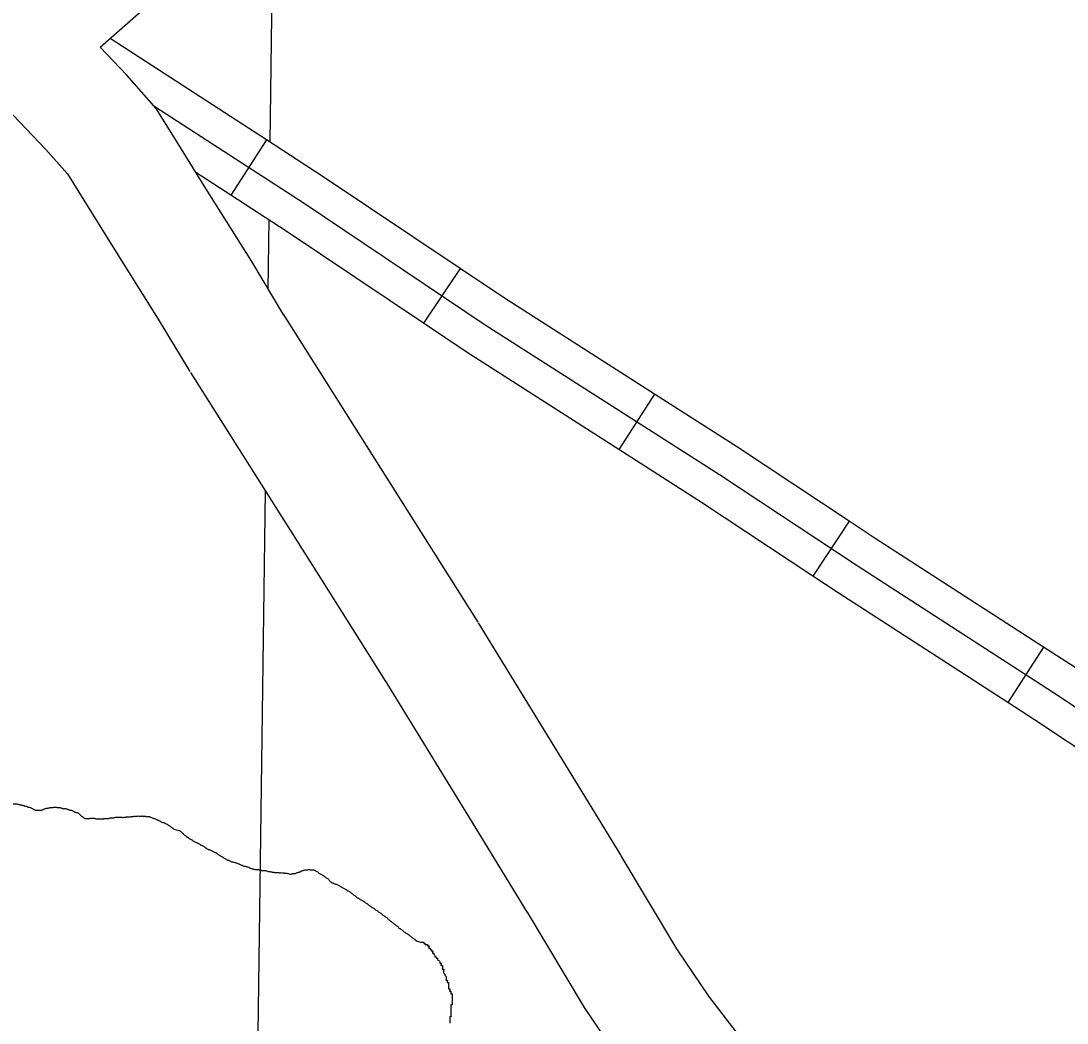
# Model space of a CAD drawing. Extents: x 813775 to 1157140, y 1757555 to 1979907.
# Drawn here: x 1019875 to 1024636, y 1835557 to 1840122 of the extents above; entities that cross this region are included whole.
import ezdxf

# ---------------------------------------------------------------- set-up
doc = ezdxf.new("R2010")
doc.units = 0
for name, color, linetype in [('Level 10', 7, 'Continuous'), ('Level 32', 7, 'Continuous'), ('Level 35', 7, 'Continuous'), ('Level 5', 7, 'Continuous')]:
    doc.layers.add(name, color=color, linetype=linetype)

msp = doc.modelspace()

# ---------------------------------------------------------------- linework, layer by layer
at = {"layer": 'Level 10'}
for points in [[(1020235.4, 1840001.4), (1020759.4, 1840462.8)], [(1021071.8, 1838781.9), (1020925.4, 1839025.1), (1020716.3, 1839358.2), (1020585.2, 1839568.6), (1020489.6, 1839722.8), (1020357.4, 1839874), (1020235.4, 1840001.4)], [(1019706.4, 1839823.5), (1019809.2, 1839723.6), (1019988.4, 1839536.4), (1020086.3, 1839424.5), (1020160.5, 1839304.7), (1020292.4, 1839093.1), (1020499.5, 1838763.2), (1020643.4, 1838524.1)], [(1021955.6, 1837382.7), (1021678.9, 1837821.1), (1021069, 1838786.5)], [(1020646.3, 1838519.5), (1021256.2, 1837554.2), (1021532.7, 1837115.9)], [(1022606.1, 1836320.8), (1022326.6, 1836778.6), (1021957.2, 1837380.1)], [(1021531.1, 1837118.4), (1021900.2, 1836517.5), (1022179.3, 1836060.2)], [(1023336.2, 1835264.9), (1023130.8, 1835516.5), (1023006.2, 1835680), (1022860.6, 1835895.9), (1022607.2, 1836319)], [(1022178.3, 1836062), (1022438.6, 1835627.5), (1022599.7, 1835388.5), (1022738.1, 1835206.8), (1022949, 1834948.6)]]:
    msp.add_lwpolyline(points, dxfattribs=at)
at = {"layer": 'Level 32'}
for p, q in [((1020992.9, 1839579.6), (1020829.5, 1839328)), ((1021874.1, 1838993.5), (1021706.9, 1838744.5)), ((1022758.1, 1838422), (1022596.4, 1838169.3)), ((1023644.4, 1837843.5), (1023478.7, 1837593.4)), ((1024528.8, 1837269.5), (1024365.8, 1837017.6))]:
    msp.add_line(p, q, dxfattribs=at)
for points in [[(1020992.9, 1839579.6), (1020281.2, 1840041.8)], [(1026381.1, 1835710.7), (1025931.9, 1836105.9), (1025749.3, 1836259.1), (1025334.6, 1836555.6), (1024569.6, 1837064.5), (1023676.2, 1837642.5), (1023054.2, 1838054.6), (1021988.1, 1838736.4), (1021163.7, 1839289.8), (1020484.7, 1839730.8)], [(1021874.1, 1838993.5), (1021246.4, 1839414.9), (1020992.9, 1839579.6)], [(1020829.5, 1839328), (1020671, 1839430.9)], [(1021706.9, 1838744.5), (1021081.1, 1839164.6), (1020829.5, 1839328)], [(1022758.1, 1838422), (1022070.3, 1838861.9), (1021874.1, 1838993.5)], [(1022596.4, 1838169.3), (1021905.8, 1838610.9), (1021706.9, 1838744.5)], [(1023644.4, 1837843.5), (1023136.1, 1838180.3), (1022758.1, 1838422)], [(1023478.7, 1837593.4), (1022972.4, 1837928.8), (1022596.4, 1838169.3)], [(1024528.8, 1837269.5), (1023758.3, 1837768), (1023644.4, 1837843.5)], [(1024365.8, 1837017.6), (1023594, 1837517), (1023478.7, 1837593.4)], [(1025410.6, 1836685.2), (1024651.8, 1837189.9), (1024528.8, 1837269.5)], [(1025244.5, 1836435.4), (1024487.3, 1836939), (1024365.8, 1837017.6)]]:
    msp.add_lwpolyline(points, dxfattribs=at)
at = {"layer": 'Level 35'}
for points in [[(1019531.5, 1836697.1), (1019535.7, 1836692.9), (1019539.9, 1836687.4), (1019545.5, 1836681.8), (1019549.7, 1836677.6), (1019555.2, 1836673.4), (1019559.4, 1836669.2), (1019565, 1836666.4), (1019569.2, 1836662.2), (1019574.8, 1836659.4), (1019580.3, 1836655.3), (1019585.9, 1836651.1), (1019591.5, 1836646.9), (1019597.1, 1836642.7), (1019602.7, 1836639.9), (1019606.8, 1836635.7), (1019612.4, 1836631.5), (1019618, 1836628.7), (1019622.2, 1836624.6), (1019627.8, 1836621.8), (1019633.3, 1836620.4), (1019638.9, 1836616.2), (1019644.5, 1836613.4), (1019648.7, 1836609.2), (1019652.9, 1836605), (1019658.4, 1836600.8), (1019664, 1836596.7), (1019669.6, 1836592.5), (1019675.2, 1836589.7), (1019680.8, 1836588.3), (1019686.3, 1836585.5), (1019691.9, 1836584.1), (1019697.5, 1836581.3), (1019703.1, 1836578.5), (1019708.7, 1836577.1), (1019714.2, 1836575.7), (1019719.8, 1836572.9), (1019725.4, 1836571.5), (1019731, 1836570.1), (1019736.6, 1836568.7), (1019742.1, 1836568.7), (1019747.7, 1836567.3), (1019753.3, 1836566), (1019758.9, 1836566), (1019764.4, 1836566), (1019770, 1836567.3), (1019775.6, 1836567.3), (1019781.2, 1836567.3), (1019786.8, 1836567.3), (1019792.3, 1836566), (1019797.9, 1836564.6), (1019803.5, 1836561.8), (1019809.1, 1836559), (1019814.7, 1836557.6), (1019820.2, 1836557.6), (1019825.8, 1836556.2), (1019831.4, 1836556.2), (1019837, 1836556.2), (1019842.6, 1836556.2), (1019848.1, 1836556.2), (1019853.7, 1836556.2), (1019859.3, 1836554.8), (1019864.9, 1836553.4), (1019870.4, 1836552), (1019876, 1836550.6), (1019881.6, 1836549.2), (1019887.2, 1836547.8), (1019892.8, 1836546.4), (1019898.3, 1836545), (1019903.9, 1836542.2), (1019909.5, 1836540.8), (1019915.1, 1836539.4), (1019920.7, 1836538), (1019926.2, 1836533.9), (1019931.8, 1836531.1), (1019937.4, 1836528.3), (1019943, 1836526.9), (1019948.6, 1836526.9), (1019954.1, 1836526.9), (1019959.7, 1836526.9), (1019965.3, 1836526.9), (1019970.9, 1836528.3), (1019976.5, 1836529.7), (1019982, 1836532.5), (1019987.6, 1836535.3), (1019993.2, 1836536.7), (1019998.8, 1836536.7), (1020004.3, 1836538), (1020009.9, 1836539.4), (1020015.5, 1836539.4), (1020021.1, 1836539.4)], [(1020021.1, 1836539.4), (1020026.7, 1836540.8), (1020032.2, 1836540.8), (1020037.8, 1836539.4), (1020043.4, 1836539.4), (1020049, 1836539.4), (1020054.6, 1836538), (1020060.1, 1836536.7), (1020065.7, 1836533.9), (1020071.3, 1836533.9), (1020076.9, 1836533.9), (1020082.5, 1836532.5), (1020088, 1836531.1), (1020093.6, 1836528.3), (1020099.2, 1836526.9), (1020104.8, 1836526.9), (1020110.3, 1836524.1), (1020115.9, 1836521.3), (1020120.1, 1836518.5), (1020125.7, 1836517.1), (1020131.3, 1836515.7), (1020136.8, 1836512.9), (1020142.4, 1836507.3), (1020146.6, 1836503.2), (1020150.8, 1836499), (1020156.4, 1836496.2), (1020160.6, 1836492), (1020166.1, 1836489.2), (1020171.7, 1836489.2), (1020177.3, 1836489.2), (1020182.9, 1836489.2), (1020188.5, 1836489.2), (1020194, 1836490.6), (1020199.6, 1836490.6), (1020205.2, 1836490.6), (1020210.8, 1836489.2), (1020216.3, 1836487.8), (1020221.9, 1836487.8), (1020227.5, 1836487.8), (1020233.1, 1836487.8), (1020238.7, 1836487.8), (1020244.2, 1836486.4), (1020249.8, 1836487.8), (1020255.4, 1836489.2), (1020261, 1836489.2), (1020266.6, 1836489.2), (1020272.1, 1836489.2), (1020277.7, 1836490.6), (1020283.3, 1836492), (1020288.9, 1836492), (1020294.5, 1836492), (1020300, 1836493.4), (1020305.6, 1836494.8), (1020311.2, 1836494.8), (1020316.8, 1836494.8), (1020322.3, 1836494.8), (1020327.9, 1836494.8), (1020333.5, 1836494.8), (1020339.1, 1836493.4), (1020344.7, 1836494.8), (1020350.2, 1836494.8), (1020355.8, 1836496.2), (1020361.4, 1836496.2), (1020367, 1836496.2), (1020372.6, 1836496.2), (1020378.1, 1836497.6), (1020383.7, 1836497.6), (1020389.3, 1836499), (1020394.9, 1836499), (1020400.5, 1836499), (1020406, 1836500.4), (1020413, 1836500.4), (1020417.2, 1836500.4), (1020424.2, 1836500.4), (1020428.3, 1836500.4), (1020432.5, 1836499), (1020436.7, 1836499), (1020440.9, 1836499), (1020445.1, 1836497.6), (1020452.1, 1836497.6), (1020457.6, 1836497.6), (1020463.2, 1836496.2), (1020468.8, 1836493.4), (1020474.4, 1836490.6), (1020480, 1836489.2), (1020485.5, 1836487.8), (1020491.1, 1836485), (1020496.7, 1836482.2), (1020502.3, 1836479.4), (1020507.8, 1836476.6), (1020513.4, 1836473.9)], [(1020513.4, 1836473.9), (1020519, 1836471.1), (1020524.6, 1836471.1), (1020530.2, 1836468.3), (1020535.7, 1836464.1), (1020541.3, 1836462.7), (1020545.5, 1836458.5), (1020551.1, 1836455.7), (1020556.7, 1836451.5), (1020560.8, 1836447.3), (1020566.4, 1836444.6), (1020569.9, 1836441.1)], [(1020569.9, 1836441.1), (1020595, 1836434), (1020600.6, 1836431.2), (1020604.8, 1836427), (1020610.4, 1836422.8), (1020614.5, 1836417.2), (1020620.1, 1836413), (1020625.7, 1836408.8), (1020629.9, 1836404.7), (1020635.5, 1836401.9), (1020641, 1836397.7), (1020646.6, 1836394.9), (1020652.2, 1836392.1), (1020657.8, 1836387.9), (1020663.4, 1836383.7), (1020668.9, 1836380.9), (1020674.5, 1836379.5), (1020680.1, 1836376.7), (1020685.7, 1836374), (1020691.3, 1836369.8), (1020696.8, 1836367), (1020702.4, 1836364.2), (1020708, 1836361.4), (1020713.6, 1836357.2), (1020719.2, 1836353), (1020724.7, 1836348.8), (1020730.3, 1836347.4), (1020735.9, 1836346), (1020741.5, 1836343.3), (1020747, 1836340.5), (1020752.6, 1836337.7), (1020758.2, 1836334.9), (1020763.8, 1836332.1), (1020769.4, 1836327.9), (1020774.9, 1836323.7), (1020780.5, 1836320.9), (1020786.1, 1836316.7), (1020791.7, 1836314), (1020797.3, 1836309.8), (1020802.8, 1836307), (1020808.4, 1836304.2), (1020814, 1836301.4), (1020819.6, 1836298.6), (1020825.2, 1836295.8), (1020830.7, 1836293), (1020836.3, 1836291.6), (1020841.9, 1836290.2), (1020847.5, 1836288.8), (1020853.1, 1836287.4), (1020858.6, 1836286), (1020864.2, 1836283.3), (1020869.8, 1836280.5), (1020875.4, 1836277.7), (1020880.9, 1836276.3), (1020886.5, 1836273.5), (1020892.1, 1836272.1), (1020897.7, 1836270.7), (1020903.3, 1836269.3), (1020908.8, 1836267.9), (1020914.4, 1836265.1), (1020920, 1836262.3), (1020925.6, 1836260.9), (1020931.2, 1836259.5), (1020936.7, 1836258.1), (1020942.3, 1836256.7), (1020947.9, 1836256.7), (1020953.5, 1836256.7), (1020959.1, 1836255.3), (1020964.6, 1836253.9), (1020970.2, 1836252.6), (1020975.8, 1836252.6), (1020981.4, 1836252.6), (1020986.9, 1836252.6), (1020992.5, 1836251.2), (1020998.1, 1836248.4), (1021003.7, 1836248.4), (1021009.3, 1836247), (1021014.8, 1836245.6), (1021020.4, 1836244.2), (1021026, 1836244.2), (1021031.6, 1836242.8), (1021037.2, 1836242.8), (1021042.7, 1836242.8), (1021048.3, 1836242.8), (1021053.9, 1836241.4), (1021059.5, 1836242.8), (1021065.1, 1836241.4), (1021070.6, 1836241.4), (1021076.2, 1836240), (1021081.8, 1836240), (1021087.4, 1836238.6)], [(1021087.4, 1836238.6), (1021092.9, 1836238.6), (1021098.5, 1836235.8), (1021104.1, 1836235.8), (1021109.7, 1836237.2), (1021115.3, 1836238.6), (1021120.8, 1836238.6), (1021126.4, 1836240), (1021132, 1836242.8), (1021137.6, 1836244.2), (1021143.2, 1836245.6), (1021148.7, 1836248.4), (1021154.3, 1836251.2), (1021159.9, 1836252.6), (1021165.5, 1836253.9), (1021171.1, 1836255.3), (1021176.6, 1836255.3), (1021182.2, 1836256.7), (1021187.8, 1836256.7), (1021193.4, 1836255.3), (1021198.9, 1836255.3), (1021204.5, 1836255.3), (1021210.1, 1836253.9), (1021215.7, 1836251.2), (1021221.3, 1836248.4), (1021226.8, 1836244.2), (1021231, 1836240), (1021236.6, 1836237.2), (1021242.2, 1836234.4), (1021247.8, 1836231.6), (1021253.3, 1836227.4), (1021258.9, 1836223.2), (1021264.5, 1836219.1), (1021270.1, 1836216.3), (1021274.3, 1836212.1), (1021278.4, 1836206.5), (1021282.6, 1836202.3), (1021288.2, 1836198.1), (1021293.8, 1836195.3), (1021299.4, 1836192.5), (1021304.9, 1836191.2), (1021310.5, 1836189.8), (1021316.1, 1836187), (1021321.7, 1836184.2), (1021327.3, 1836181.4), (1021331.4, 1836178.6), (1021337, 1836174.4), (1021342.6, 1836171.6), (1021348.2, 1836168.8), (1021353.8, 1836166), (1021357.9, 1836161.9), (1021363.5, 1836159.1), (1021369.1, 1836156.3), (1021374.7, 1836152.1), (1021380.3, 1836147.9), (1021385.8, 1836143.7), (1021390, 1836139.5), (1021395.6, 1836136.7), (1021399.8, 1836132.5), (1021405.4, 1836128.4), (1021410.9, 1836125.6), (1021416.5, 1836121.4), (1021422.1, 1836118.6), (1021427.7, 1836115.8), (1021433.3, 1836111.6), (1021438.8, 1836108.8), (1021443, 1836104.6), (1021448.6, 1836101.8), (1021454.2, 1836097.7), (1021459.8, 1836093.5), (1021465.3, 1836089.3), (1021470.9, 1836085.1), (1021476.5, 1836082.3), (1021482.1, 1836079.5), (1021486.3, 1836075.3), (1021491.8, 1836071.1), (1021497.4, 1836068.4), (1021501.6, 1836064.2), (1021507.2, 1836061.4), (1021512.8, 1836057.2), (1021518.3, 1836053), (1021522.5, 1836048.8), (1021528.1, 1836046), (1021533.7, 1836041.8), (1021539.3, 1836037.7), (1021544.8, 1836032.1), (1021549, 1836027.9), (1021554.6, 1836023.7), (1021560.2, 1836019.5), (1021565.8, 1836015.3), (1021570, 1836011.1)], [(1021570, 1836011.1), (1021575.5, 1836008.4), (1021579.7, 1836004.2), (1021585.3, 1836000), (1021590.9, 1835995.8), (1021595.1, 1835990.2), (1021600.6, 1835987.4), (1021606.2, 1835983.2), (1021611.8, 1835979), (1021616, 1835974.9), (1021621.6, 1835972.1), (1021625.7, 1835967.9), (1021631.3, 1835965.1), (1021636.9, 1835960.9), (1021642.5, 1835956.7), (1021648.1, 1835952.5), (1021653.6, 1835948.4), (1021659.2, 1835944.2), (1021664.8, 1835941.4), (1021669, 1835935.8), (1021669.3, 1835935.4)], [(1021669, 1835935.8), (1021688.8, 1835926.7), (1021697.9, 1835925.6), (1021703.4, 1835925.6), (1021709, 1835925.6), (1021709, 1835920.1), (1021714.6, 1835920.1), (1021714.6, 1835914.5), (1021720.2, 1835914.5), (1021725.7, 1835914.5), (1021725.7, 1835908.9), (1021731.3, 1835908.9), (1021731.3, 1835903.3), (1021731.3, 1835897.7), (1021736.9, 1835897.7), (1021736.9, 1835892.2), (1021742.5, 1835892.2), (1021742.5, 1835886.6), (1021748.1, 1835886.6), (1021748.1, 1835881), (1021748.1, 1835875.4), (1021753.6, 1835875.4), (1021753.6, 1835869.8), (1021759.2, 1835864.2), (1021759.2, 1835858.7), (1021764.8, 1835858.7), (1021764.8, 1835853.1), (1021770.4, 1835853.1), (1021770.4, 1835847.5), (1021776, 1835841.9), (1021781.5, 1835836.3), (1021781.5, 1835830.8), (1021787.1, 1835830.8), (1021787.1, 1835825.2), (1021787.1, 1835819.6), (1021792.7, 1835819.6), (1021792.7, 1835814), (1021792.7, 1835808.4), (1021792.7, 1835802.8), (1021798.3, 1835802.8), (1021798.3, 1835797.3), (1021798.3, 1835791.7), (1021798.3, 1835786.1), (1021803.9, 1835780.5), (1021803.9, 1835774.9), (1021809.4, 1835769.4), (1021809.4, 1835763.8), (1021809.4, 1835758.2), (1021809.4, 1835752.6), (1021815, 1835752.6), (1021815, 1835747), (1021815, 1835741.4), (1021820.6, 1835741.4), (1021820.6, 1835735.9), (1021820.6, 1835730.3), (1021820.6, 1835724.7), (1021820.6, 1835719.1), (1021820.6, 1835713.5), (1021826.2, 1835713.5), (1021826.2, 1835708), (1021826.2, 1835702.4), (1021831.7, 1835702.4), (1021831.7, 1835696.8), (1021831.7, 1835691.2), (1021837.3, 1835691.2), (1021837.3, 1835685.6), (1021837.3, 1835680), (1021837.3, 1835674.5), (1021837.3, 1835668.9), (1021837.3, 1835663.3), (1021837.3, 1835657.7), (1021837.3, 1835652.1), (1021837.3, 1835646.6), (1021837.3, 1835641), (1021831.7, 1835641), (1021831.7, 1835635.4), (1021831.7, 1835629.8), (1021831.7, 1835624.2), (1021831.7, 1835618.6), (1021831.7, 1835613.1), (1021831.7, 1835607.5), (1021831.7, 1835601.9), (1021831.7, 1835596.3), (1021831.7, 1835590.7), (1021831.7, 1835585.2), (1021826.2, 1835585.2), (1021826.2, 1835579.6), (1021826.2, 1835574), (1021826.2, 1835568.4), (1021826.2, 1835562.8), (1021826.2, 1835557.2)]]:
    msp.add_spline(points, degree=3, dxfattribs=at)
at = {"layer": 'Level 5'}
for points in [[(1021023.2, 1840717.6), (1021007.7, 1839570)], [(1021002.9, 1839215.4), (1020998.6, 1838898)], [(1020986.2, 1837981.5), (1020913.3, 1832586)]]:
    msp.add_lwpolyline(points, dxfattribs=at)

doc.saveas('drawing.dxf')
